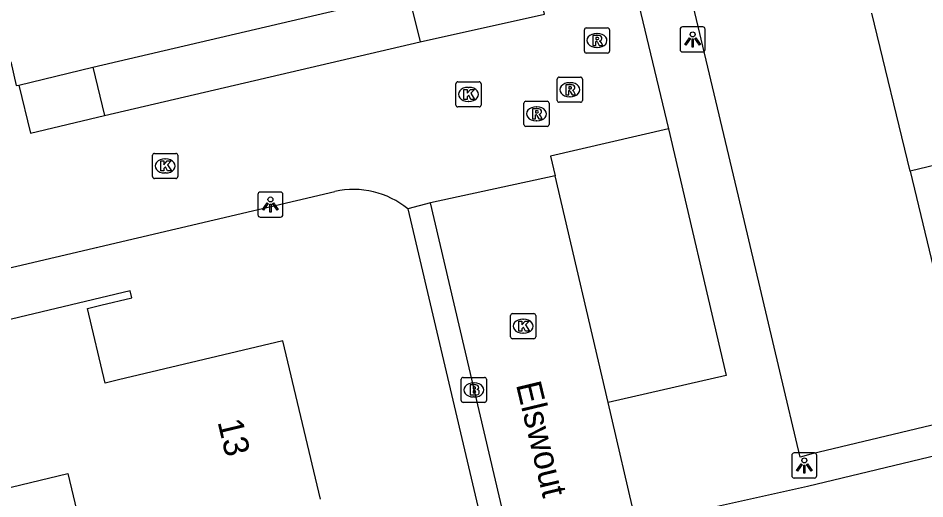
# Model space of a CAD drawing. Extents: x 157663 to 158496, y 379212 to 380934.
# Drawn here: x 158140.66 to 158176.76, y 380813.44 to 380832.57 of the extents above; entities that cross this region are included whole.
import ezdxf

# ---------------------------------------------------------------- set-up
doc = ezdxf.new("R2010")
doc.units = 0
for name, color, linetype in [('IMGEO_Brandkraan', 7, 'Continuous'), ('IMGEO_Kolk', 7, 'Continuous'), ('IMGEO_Lichtpunt', 7, 'Continuous'), ('IMGEO_Openbare_ruimte_label', 7, 'Continuous'), ('IMGEO_Pand', 7, 'Continuous'), ('IMGEO_Pand_nummerreeks', 7, 'Continuous'), ('IMGEO_Parkeervlak_open', 7, 'Continuous'), ('IMGEO_Rijbaan_lokaal_open', 7, 'Continuous'), ('IMGEO_Rioolput', 7, 'Continuous'), ('IMGEO_Voetpad_open', 7, 'Continuous')]:
    doc.layers.add(name, color=color, linetype=linetype)

msp = doc.modelspace()

# ---------------------------------------------------------------- linework, layer by layer
at = {"layer": 'IMGEO_Brandkraan'}
for p, q in [((158158.302, 380817.348), (158158.302, 380818.2)), ((158158.377, 380818.274), (158159.229, 380818.274)), ((158159.303, 380818.2), (158159.303, 380817.348)), ((158158.79, 380818.054), (158158.815, 380818.054)), ((158158.813, 380817.494), (158158.788, 380817.494)), ((158159.229, 380817.274), (158158.377, 380817.274))]:
    msp.add_line(p, q, dxfattribs=at)
for points in [[(158158.302, 380817.348), (158158.302, 380818.2)], [(158158.377, 380818.274), (158159.229, 380818.274)], [(158159.303, 380818.2), (158159.303, 380817.348)], [(158158.65, 380817.974), (158158.65, 380817.574), (158158.863, 380817.574)], [(158158.881, 380817.974), (158158.65, 380817.974)], [(158158.829, 380817.893), (158158.775, 380817.893), (158158.775, 380817.817)], [(158158.775, 380817.817), (158158.828, 380817.817)], [(158158.837, 380817.741), (158158.775, 380817.741), (158158.775, 380817.66)], [(158158.775, 380817.66), (158158.837, 380817.66)], [(158159.229, 380817.274), (158158.377, 380817.274)]]:
    msp.add_lwpolyline(points, dxfattribs=at)
for centre, radius, start, end in [((158158.379, 380818.198), 0.0765, 91.552, 178.448), ((158158.379, 380818.198), 0.0765, 91.552, 178.448), ((158159.227, 380818.198), 0.0765, 1.552, 88.448), ((158159.227, 380818.198), 0.0765, 1.552, 88.448), ((158158.83, 380817.855), 0.0379, 267.8285, 90.9355), ((158158.885, 380817.829), 0.145, 59.4692, 91.5367), ((158158.91, 380817.876), 0.0922, 285.5137, 58.1501), ((158158.838, 380817.7), 0.0404, 269.8759, 90.5077), ((158158.869, 380817.825), 0.251, 268.6676, 293.5347), ((158158.915, 380817.684), 0.105, 301.3115, 78.989), ((158158.379, 380817.35), 0.0765, 181.552, 268.448), ((158158.379, 380817.35), 0.0765, 181.552, 268.448), ((158159.227, 380817.35), 0.0765, 271.552, 358.448), ((158159.227, 380817.35), 0.0765, 271.552, 358.448)]:
    msp.add_arc(centre, radius, start, end, dxfattribs=at)
for centre, major_axis, ratio, start_param, end_param in [((158158.789, 380817.774), (-0.387, 0.002), 0.722429, 4.712389, 7.853982), ((158158.814, 380817.774), (-0.39, 0.002), 0.717154, 1.570796, 4.712389)]:
    msp.add_ellipse(centre, major_axis=major_axis, ratio=ratio, start_param=start_param, end_param=end_param, dxfattribs=at)
at = {"layer": 'IMGEO_Kolk'}
for p, q in [((158158.088, 380829.108), (158158.088, 380829.96)), ((158158.163, 380830.034), (158159.015, 380830.034)), ((158158.576, 380829.814), (158158.601, 380829.814)), ((158159.089, 380829.96), (158159.089, 380829.108)), ((158159.015, 380829.034), (158158.163, 380829.034)), ((158158.599, 380829.254), (158158.574, 380829.254)), ((158146.088, 380827.186), (158146.94, 380827.186)), ((158146.013, 380826.26), (158146.013, 380827.112)), ((158146.501, 380826.966), (158146.526, 380826.966)), ((158147.014, 380827.112), (158147.014, 380826.26)), ((158146.94, 380826.186), (158146.088, 380826.186)), ((158146.524, 380826.406), (158146.499, 380826.406)), ((158160.266, 380819.884), (158160.266, 380820.736)), ((158160.341, 380820.81), (158161.193, 380820.81)), ((158161.267, 380820.736), (158161.267, 380819.884)), ((158160.754, 380820.59), (158160.779, 380820.59)), ((158160.777, 380820.03), (158160.752, 380820.03)), ((158161.193, 380819.81), (158160.341, 380819.81))]:
    msp.add_line(p, q, dxfattribs=at)
for points in [[(158158.088, 380829.108), (158158.088, 380829.96)], [(158158.163, 380830.034), (158159.015, 380830.034)], [(158158.409, 380829.734), (158158.532, 380829.734), (158158.532, 380829.583), (158158.662, 380829.734), (158158.826, 380829.734), (158158.68, 380829.583), (158158.833, 380829.334), (158158.681, 380829.334), (158158.596, 380829.498), (158158.532, 380829.431), (158158.532, 380829.334), (158158.409, 380829.334), (158158.409, 380829.734)], [(158159.089, 380829.96), (158159.089, 380829.108)], [(158159.015, 380829.034), (158158.163, 380829.034)], [(158146.088, 380827.186), (158146.94, 380827.186)], [(158146.013, 380826.26), (158146.013, 380827.112)], [(158146.334, 380826.886), (158146.457, 380826.886), (158146.457, 380826.735), (158146.587, 380826.886), (158146.751, 380826.886), (158146.605, 380826.735), (158146.758, 380826.486), (158146.606, 380826.486), (158146.521, 380826.65), (158146.457, 380826.583), (158146.457, 380826.486), (158146.334, 380826.486), (158146.334, 380826.886)], [(158147.014, 380827.112), (158147.014, 380826.26)], [(158146.94, 380826.186), (158146.088, 380826.186)], [(158160.266, 380819.884), (158160.266, 380820.736)], [(158160.341, 380820.81), (158161.193, 380820.81)], [(158161.267, 380820.736), (158161.267, 380819.884)], [(158160.587, 380820.51), (158160.71, 380820.51), (158160.71, 380820.359), (158160.84, 380820.51), (158161.004, 380820.51), (158160.858, 380820.359), (158161.011, 380820.11), (158160.859, 380820.11), (158160.774, 380820.274), (158160.71, 380820.207), (158160.71, 380820.11), (158160.587, 380820.11), (158160.587, 380820.51)], [(158161.193, 380819.81), (158160.341, 380819.81)]]:
    msp.add_lwpolyline(points, dxfattribs=at)
for centre, start, end in [((158158.165, 380829.958), 91.552, 178.448), ((158158.165, 380829.958), 91.552, 178.448), ((158159.013, 380829.958), 1.552, 88.448), ((158159.013, 380829.958), 1.552, 88.448), ((158158.165, 380829.11), 181.552, 268.448), ((158158.165, 380829.11), 181.552, 268.448), ((158159.013, 380829.11), 271.552, 358.448), ((158159.013, 380829.11), 271.552, 358.448), ((158146.09, 380827.11), 91.552, 178.448), ((158146.09, 380827.11), 91.552, 178.448), ((158146.938, 380827.11), 1.552, 88.448), ((158146.938, 380827.11), 1.552, 88.448), ((158146.09, 380826.262), 181.552, 268.448), ((158146.09, 380826.262), 181.552, 268.448), ((158146.938, 380826.262), 271.552, 358.448), ((158146.938, 380826.262), 271.552, 358.448), ((158160.343, 380820.734), 91.552, 178.448), ((158160.343, 380820.734), 91.552, 178.448), ((158161.191, 380820.734), 1.552, 88.448), ((158161.191, 380820.734), 1.552, 88.448), ((158160.343, 380819.886), 181.552, 268.448), ((158160.343, 380819.886), 181.552, 268.448), ((158161.191, 380819.886), 271.552, 358.448), ((158161.191, 380819.886), 271.552, 358.448)]:
    msp.add_arc(centre, 0.0765, start, end, dxfattribs=at)
for centre, major_axis, ratio, start_param, end_param in [((158158.575, 380829.534), (-0.387, 0.002), 0.722429, 4.712389, 7.853982), ((158158.6, 380829.534), (-0.39, 0.002), 0.717154, 1.570796, 4.712389), ((158146.5, 380826.686), (-0.387, 0.002), 0.722429, 4.712389, 7.853982), ((158146.525, 380826.686), (-0.39, 0.002), 0.717154, 1.570796, 4.712389), ((158160.753, 380820.31), (-0.387, 0.002), 0.722429, 4.712389, 7.853982), ((158160.778, 380820.31), (-0.39, 0.002), 0.717154, 1.570796, 4.712389)]:
    msp.add_ellipse(centre, major_axis=major_axis, ratio=ratio, start_param=start_param, end_param=end_param, dxfattribs=at)
at = {"layer": 'IMGEO_Lichtpunt'}
for p, q in [((158167.015, 380832.124), (158167.015, 380831.317)), ((158167.015, 380832.124), (158167.015, 380831.317)), ((158167.917, 380832.219), (158167.109, 380832.219)), ((158167.917, 380832.219), (158167.109, 380832.219)), ((158168.011, 380831.317), (158168.011, 380832.124)), ((158168.011, 380831.317), (158168.011, 380832.124)), ((158167.109, 380831.223), (158167.917, 380831.223)), ((158167.109, 380831.223), (158167.917, 380831.223)), ((158150.205, 380825.554), (158150.205, 380824.747)), ((158150.205, 380825.554), (158150.205, 380824.747)), ((158151.107, 380825.649), (158150.299, 380825.649)), ((158151.107, 380825.649), (158150.299, 380825.649)), ((158151.201, 380824.747), (158151.201, 380825.554)), ((158151.201, 380824.747), (158151.201, 380825.554)), ((158150.299, 380824.653), (158151.107, 380824.653)), ((158150.299, 380824.653), (158151.107, 380824.653)), ((158171.461, 380815.17), (158171.461, 380814.363)), ((158171.461, 380815.17), (158171.461, 380814.363)), ((158172.363, 380815.265), (158171.555, 380815.265)), ((158172.363, 380815.265), (158171.555, 380815.265)), ((158172.457, 380814.363), (158172.457, 380815.17)), ((158172.457, 380814.363), (158172.457, 380815.17)), ((158171.555, 380814.269), (158172.363, 380814.269)), ((158171.555, 380814.269), (158172.363, 380814.269))]:
    msp.add_line(p, q, dxfattribs=at)
for points in [[(158167.389, 380831.788), (158167.428, 380831.76), (158167.24, 380831.498), (158167.202, 380831.525), (158167.389, 380831.788)], [(158167.491, 380831.74), (158167.538, 380831.74), (158167.538, 380831.418), (158167.491, 380831.418), (158167.491, 380831.74)], [(158167.601, 380831.76), (158167.639, 380831.787), (158167.826, 380831.525), (158167.787, 380831.497), (158167.601, 380831.76)], [(158150.579, 380825.218), (158150.618, 380825.19), (158150.43, 380824.928), (158150.392, 380824.955), (158150.579, 380825.218)], [(158150.681, 380825.17), (158150.728, 380825.17), (158150.728, 380824.848), (158150.681, 380824.848), (158150.681, 380825.17)], [(158150.791, 380825.19), (158150.829, 380825.217), (158151.016, 380824.955), (158150.977, 380824.927), (158150.791, 380825.19)], [(158171.835, 380814.834), (158171.874, 380814.806), (158171.686, 380814.544), (158171.648, 380814.571), (158171.835, 380814.834)], [(158171.937, 380814.786), (158171.984, 380814.786), (158171.984, 380814.464), (158171.937, 380814.464), (158171.937, 380814.786)], [(158172.047, 380814.806), (158172.085, 380814.833), (158172.272, 380814.571), (158172.233, 380814.543), (158172.047, 380814.806)]]:
    msp.add_lwpolyline(points, dxfattribs=at)
for centre in [(158167.514, 380831.922), (158150.704, 380825.352), (158171.96, 380814.968)]:
    msp.add_circle(centre, 0.0994, dxfattribs=at)
for centre, start, end in [((158167.109, 380832.124), 90, 180), ((158167.109, 380832.124), 90, 180), ((158167.917, 380832.124), 0, 90), ((158167.917, 380832.124), 0, 90), ((158167.109, 380831.317), 180, 270), ((158167.109, 380831.317), 180, 270), ((158167.917, 380831.317), 270, 0), ((158167.917, 380831.317), 270, 360), ((158150.299, 380825.554), 90, 180), ((158150.299, 380825.554), 90, 180), ((158151.107, 380825.554), 0, 90), ((158151.107, 380825.554), 0, 90), ((158150.299, 380824.747), 180, 270), ((158150.299, 380824.747), 180, 270), ((158151.107, 380824.747), 270, 0), ((158151.107, 380824.747), 270, 360), ((158171.555, 380815.17), 90, 180), ((158171.555, 380815.17), 90, 180), ((158172.363, 380815.17), 0, 90), ((158172.363, 380815.17), 0, 90), ((158171.555, 380814.363), 180, 270), ((158171.555, 380814.363), 180, 270), ((158172.363, 380814.363), 270, 0), ((158172.363, 380814.363), 270, 360)]:
    msp.add_arc(centre, 0.0946, start, end, dxfattribs=at)
at = {"layer": 'IMGEO_Pand'}
for points in [[(158176.167, 380826.479), (158174.653, 380832.768)], [(158190.414, 380829.903), (158176.167, 380826.479)], [(158176.167, 380826.479), (158177.681, 380820.189), (158184.235, 380821.766), (158184.76, 380821.892), (158185.474, 380818.927), (158184.949, 380818.801), (158183.703, 380818.502), (158183.807, 380818.068)], [(158152.696, 380813.432), (158151.196, 380819.733), (158144.65, 380818.174), (158144.124, 380818.049), (158143.418, 380821.017), (158143.944, 380821.142), (158145.182, 380821.436), (158145.116, 380821.714), (158136.27, 380819.607), (158137.775, 380813.286), (158142.641, 380814.444), (158143.408, 380811.222)]]:
    msp.add_lwpolyline(points, dxfattribs=at)
at = {"layer": 'IMGEO_Parkeervlak_open'}
msp.add_lwpolyline([(158143.629, 380830.615), (158156.186, 380833.568)], dxfattribs=at)
at = {"layer": 'IMGEO_Rijbaan_lokaal_open'}
for points in [[(158162.89, 380852.878), (158164.297, 380846.741), (158162.99, 380842.997), (158166.548, 380828.16)], [(158156.661, 380831.619), (158161.619, 380832.72), (158160.721, 380836.488)], [(158144.102, 380828.693), (158156.661, 380831.619)], [(158140.373, 380830.824), (158140.585, 380829.891), (158140.683, 380829.906)], [(158140.683, 380829.906), (158141.156, 380827.996), (158144.102, 380828.693)], [(158166.548, 380828.16), (158161.859, 380827.082), (158162.044, 380826.287)], [(158162.044, 380826.287), (158157.076, 380825.218)], [(158164.145, 380817.278), (158162.044, 380826.287)], [(158134.261, 380821.217), (158153.272, 380825.665)], [(158157.076, 380825.218), (158156.173, 380824.974)], [(158167.856, 380780.012), (158161.002, 380808.461), (158157.076, 380825.218)], [(158165.282, 380812.425), (158164.145, 380817.278)], [(158184.171, 380816.835), (158172.086, 380813.928), (158165.282, 380812.425)]]:
    msp.add_lwpolyline(points, dxfattribs=at)
msp.add_arc((158154.022, 380822.381), 3.369, 50.3325, 102.8718, dxfattribs=at)
at = {"layer": 'IMGEO_Rioolput'}
for p, q in [((158163.201, 380831.252), (158163.201, 380832.104)), ((158163.276, 380832.178), (158164.128, 380832.178)), ((158163.689, 380831.958), (158163.714, 380831.958)), ((158164.202, 380832.104), (158164.202, 380831.252)), ((158164.128, 380831.178), (158163.276, 380831.178)), ((158163.712, 380831.398), (158163.687, 380831.398)), ((158162.123, 380829.294), (158162.123, 380830.146)), ((158162.198, 380830.22), (158163.05, 380830.22)), ((158163.124, 380830.146), (158163.124, 380829.294)), ((158162.611, 380830), (158162.636, 380830)), ((158162.634, 380829.44), (158162.609, 380829.44)), ((158160.797, 380828.334), (158160.797, 380829.186)), ((158160.872, 380829.26), (158161.724, 380829.26)), ((158161.285, 380829.04), (158161.31, 380829.04)), ((158161.798, 380829.186), (158161.798, 380828.334)), ((158163.05, 380829.22), (158162.198, 380829.22)), ((158161.308, 380828.48), (158161.283, 380828.48)), ((158161.724, 380828.26), (158160.872, 380828.26))]:
    msp.add_line(p, q, dxfattribs=at)
for points in [[(158163.201, 380831.252), (158163.201, 380832.104)], [(158163.276, 380832.178), (158164.128, 380832.178)], [(158164.202, 380832.104), (158164.202, 380831.252)], [(158163.79, 380831.876), (158163.538, 380831.878), (158163.538, 380831.478)], [(158163.538, 380831.478), (158163.662, 380831.478), (158163.662, 380831.64), (158163.673, 380831.64)], [(158163.716, 380831.797), (158163.662, 380831.797), (158163.662, 380831.716)], [(158163.662, 380831.716), (158163.714, 380831.716)], [(158163.72, 380831.611), (158163.791, 380831.478), (158163.931, 380831.478), (158163.866, 380831.604)], [(158164.128, 380831.178), (158163.276, 380831.178)], [(158162.123, 380829.294), (158162.123, 380830.146)], [(158162.198, 380830.22), (158163.05, 380830.22)], [(158163.124, 380830.146), (158163.124, 380829.294)], [(158162.712, 380829.918), (158162.46, 380829.92), (158162.46, 380829.52)], [(158162.638, 380829.839), (158162.584, 380829.839), (158162.584, 380829.758)], [(158162.584, 380829.758), (158162.636, 380829.758)], [(158162.46, 380829.52), (158162.584, 380829.52), (158162.584, 380829.682), (158162.595, 380829.682)], [(158162.642, 380829.653), (158162.713, 380829.52), (158162.853, 380829.52), (158162.788, 380829.646)], [(158160.797, 380828.334), (158160.797, 380829.186)], [(158160.872, 380829.26), (158161.724, 380829.26)], [(158161.798, 380829.186), (158161.798, 380828.334)], [(158163.05, 380829.22), (158162.198, 380829.22)], [(158161.386, 380828.958), (158161.134, 380828.96), (158161.134, 380828.56)], [(158161.134, 380828.56), (158161.258, 380828.56), (158161.258, 380828.722), (158161.269, 380828.722)], [(158161.312, 380828.879), (158161.258, 380828.879), (158161.258, 380828.798)], [(158161.258, 380828.798), (158161.31, 380828.798)], [(158161.316, 380828.693), (158161.387, 380828.56), (158161.527, 380828.56), (158161.462, 380828.686)], [(158161.724, 380828.26), (158160.872, 380828.26)]]:
    msp.add_lwpolyline(points, dxfattribs=at)
for centre, radius, start, end in [((158163.278, 380832.102), 0.0765, 91.552, 178.448), ((158163.278, 380832.102), 0.0765, 91.552, 178.448), ((158164.126, 380832.102), 0.0765, 1.552, 88.448), ((158164.126, 380832.102), 0.0765, 1.552, 88.448), ((158163.672, 380831.587), 0.0533, 26.0293, 88.6989), ((158163.698, 380831.905), 0.19, 274.7715, 282.9687), ((158163.722, 380831.701), 0.0964, 77.0061, 93.1865), ((158163.736, 380831.758), 0.0378, 276.6634, 79.6772), ((158163.789, 380831.766), 0.109, 350.3612, 89.416), ((158163.787, 380831.766), 0.112, 277.5842, 350.9817), ((158163.771, 380831.551), 0.108, 29.5134, 73.7905), ((158163.278, 380831.254), 0.0765, 181.552, 268.448), ((158163.278, 380831.254), 0.0765, 181.552, 268.448), ((158164.126, 380831.254), 0.0765, 271.552, 358.448), ((158164.126, 380831.254), 0.0765, 271.552, 358.448), ((158162.2, 380830.144), 0.0765, 91.552, 178.448), ((158162.2, 380830.144), 0.0765, 91.552, 178.448), ((158163.048, 380830.144), 0.0765, 1.552, 88.448), ((158163.048, 380830.144), 0.0765, 1.552, 88.448), ((158162.62, 380829.947), 0.19, 274.7715, 282.9687), ((158162.644, 380829.743), 0.0964, 77.0061, 93.1865), ((158162.658, 380829.8), 0.0378, 276.6634, 79.6772), ((158162.711, 380829.808), 0.109, 350.3612, 89.416), ((158162.709, 380829.808), 0.112, 277.5842, 350.9817), ((158162.594, 380829.629), 0.0533, 26.0293, 88.6989), ((158162.693, 380829.593), 0.108, 29.5134, 73.7905), ((158160.874, 380829.184), 0.0765, 91.552, 178.448), ((158160.874, 380829.184), 0.0765, 91.552, 178.448), ((158161.722, 380829.184), 0.0765, 1.552, 88.448), ((158161.722, 380829.184), 0.0765, 1.552, 88.448), ((158162.2, 380829.296), 0.0765, 181.552, 268.448), ((158162.2, 380829.296), 0.0765, 181.552, 268.448), ((158163.048, 380829.296), 0.0765, 271.552, 358.448), ((158163.048, 380829.296), 0.0765, 271.552, 358.448), ((158161.268, 380828.669), 0.0533, 26.0293, 88.6989), ((158161.294, 380828.987), 0.19, 274.7715, 282.9687), ((158161.318, 380828.783), 0.0964, 77.0061, 93.1865), ((158161.332, 380828.84), 0.0378, 276.6634, 79.6772), ((158161.385, 380828.848), 0.109, 350.3612, 89.416), ((158161.383, 380828.848), 0.112, 277.5842, 350.9817), ((158161.367, 380828.633), 0.108, 29.5134, 73.7905), ((158160.874, 380828.336), 0.0765, 181.552, 268.448), ((158160.874, 380828.336), 0.0765, 181.552, 268.448), ((158161.722, 380828.336), 0.0765, 271.552, 358.448), ((158161.722, 380828.336), 0.0765, 271.552, 358.448)]:
    msp.add_arc(centre, radius, start, end, dxfattribs=at)
for centre, major_axis, ratio, start_param, end_param in [((158163.688, 380831.678), (-0.387, 0.002), 0.722429, 4.712389, 7.853982), ((158163.713, 380831.678), (-0.39, 0.002), 0.717154, 1.570796, 4.712389), ((158162.61, 380829.72), (-0.387, 0.002), 0.722429, 4.712389, 7.853982), ((158162.635, 380829.72), (-0.39, 0.002), 0.717154, 1.570796, 4.712389), ((158161.284, 380828.76), (-0.387, 0.002), 0.722429, 4.712389, 7.853982), ((158161.309, 380828.76), (-0.39, 0.002), 0.717154, 1.570796, 4.712389)]:
    msp.add_ellipse(centre, major_axis=major_axis, ratio=ratio, start_param=start_param, end_param=end_param, dxfattribs=at)
at = {"layer": 'IMGEO_Voetpad_open'}
for points in [[(158183.807, 380818.068), (158182.999, 380817.796), (158172.223, 380815.219), (158171.793, 380815.099), (158170.989, 380818.524), (158169.526, 380824.707), (158165.739, 380840.623), (158168.671, 380841.291), (158163.827, 380862.151)], [(158156.186, 380833.568), (158156.661, 380831.619)], [(158140.683, 380829.906), (158143.629, 380830.615)], [(158143.629, 380830.615), (158144.102, 380828.693)], [(158166.548, 380828.16), (158168.852, 380818.348), (158164.145, 380817.278)], [(158156.173, 380824.974), (158161.589, 380801.96), (158165.904, 380784.166), (158166.673, 380781.006), (158161.729, 380779.847), (158160.723, 380779.643), (158163.728, 380766.922)]]:
    msp.add_lwpolyline(points, dxfattribs=at)

# ---------------------------------------------------------------- texts
at = {"layer": 'IMGEO_Openbare_ruimte_label'}
msp.add_text('Elswout', height=1, rotation=283.4668, dxfattribs=at).set_placement((158160.473, 380817.989))
at = {"layer": 'IMGEO_Pand_nummerreeks'}
msp.add_text('13', height=1, rotation=283.3898, dxfattribs=at).set_placement((158148.593, 380816.505))

doc.saveas('drawing.dxf')
